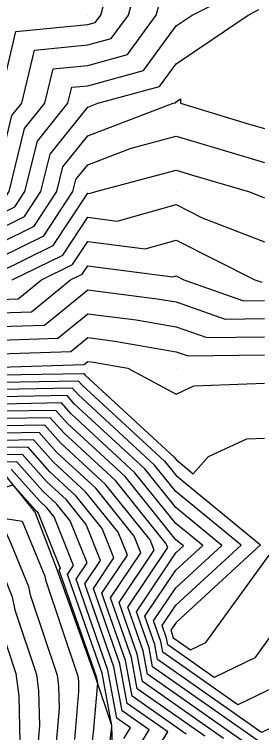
# Model space of a CAD drawing. Extents: x 2188792 to 2191981, y 386090 to 389710.
# Drawn here: x 2191041.9 to 2191069.9, y 388449 to 388530.3 of the extents above; entities that cross this region are included whole.
import ezdxf

# ---------------------------------------------------------------- set-up
doc = ezdxf.new("R2010")
doc.units = 0
for name, color, linetype in [('DTM Contours Major', 7, 'Continuous'), ('DTM Contours Minor', 7, 'Continuous'), ('Exist DTM QL2 LIDAR Elevation Point', 7, 'Continuous'), ('PH Exist DTM Breakline', 7, 'Continuous')]:
    doc.layers.add(name, color=color, linetype=linetype)

msp = doc.modelspace()

# ---------------------------------------------------------------- linework, layer by layer
at = {"layer": 'DTM Contours Major'}
for points in [[(2190984.936, 388468.877), (2190990.904, 388475.234), (2190992.891, 388477.979), (2190994.752, 388479.649), (2191000.8, 388488.041), (2191001.833, 388488.937), (2191009.978, 388498.057), (2191011.41, 388498.905), (2191012.837, 388499.435), (2191021.577, 388505.142), (2191024.5, 388505.953), (2191030.205, 388507.089), (2191031.984, 388508.47), (2191035.599, 388510.248), (2191039.991, 388520.034), (2191039.974, 388520.249), (2191040.01, 388520.445), (2191040.206, 388520.637), (2191042.082, 388528.374), (2191050.207, 388529.163), (2191051.062, 388529.395), (2191051.687, 388530.25), (2191053.491, 388536.967)], [(2191040.206, 388504.406), (2191044.127, 388506.327), (2191046.711, 388510.248), (2191047.401, 388513.055), (2191050.207, 388516.551), (2191059.88, 388520.249), (2191060.138, 388520.319), (2191060.208, 388520.414), (2191060.723, 388520.764), (2191060.698, 388520.249), (2191067.997, 388518.037), (2191070.209, 388517.383)], [(2191040.206, 388496.5), (2191043.834, 388496.62), (2191048.267, 388500.247), (2191049.569, 388500.885), (2191050.207, 388501.853), (2191059.857, 388500.598), (2191060.208, 388500.697), (2191061.105, 388500.247), (2191067.849, 388497.887), (2191070.209, 388497.918)], [(2191040.253, 388489.476), (2191049.752, 388489.644), (2191049.919, 388489.456), (2191059.994, 388480.16), (2191060.207, 388479.895), (2191062.158, 388478.296), (2191063.871, 388480.245), (2191068.209, 388482.245), (2191070.209, 388482.325)], [(2191069.772, 388447.833), (2191057.55, 388456.418), (2191057.148, 388458.577), (2191055.717, 388462.668), (2191060.185, 388469.327), (2191061.044, 388470.117), (2191060.185, 388470.821), (2191054.445, 388477.96), (2191047.923, 388483.978), (2191046.598, 388485.469), (2191040.505, 388485.362)], [(2191057.045, 388445.45), (2191059.26, 388449.04), (2191054.666, 388452.267), (2191053.828, 388456.769), (2191050.845, 388465.299), (2191053.175, 388468.771), (2191051.834, 388472.106), (2191048.896, 388475.76), (2191045.927, 388478.5), (2191043.444, 388481.295), (2191040.756, 388481.248)], [(2191007.417, 388457.122), (2191013.443, 388463.289), (2191014.111, 388463.716), (2191019.974, 388469.662), (2191020.454, 388469.614), (2191027.834, 388475.299), (2191042.762, 388472.905), (2191043.028, 388472.296), (2191045.333, 388466.678), (2191045.409, 388466.271), (2191049.068, 388455.358), (2191049.143, 388454.795), (2191049.174, 388453.619), (2191048.714, 388448.204)]]:
    msp.add_lwpolyline(points, dxfattribs=at)
at = {"layer": 'DTM Contours Minor'}
for points in [[(2190985.962, 388468.581), (2190991.073, 388474.025), (2190993.54, 388477.432), (2190995.849, 388479.505), (2191001.128, 388486.83), (2191002.729, 388488.218), (2191009.779, 388496.111), (2191012.482, 388497.712), (2191015.176, 388498.713), (2191022.092, 388503.229), (2191026.11, 388504.343), (2191030.205, 388505.159), (2191033.07, 388507.383), (2191038.896, 388510.248), (2191040.206, 388513.168), (2191041.603, 388518.852), (2191042.725, 388520.249), (2191044.185, 388526.271), (2191050.207, 388526.856), (2191052.877, 388527.58), (2191054.83, 388530.25), (2191055.968, 388534.49)], [(2191040.206, 388507.649), (2191041.95, 388508.504), (2191043.1, 388510.248), (2191044.502, 388515.953), (2191047.95, 388520.249), (2191048.39, 388522.066), (2191050.207, 388522.242), (2191056.508, 388523.949), (2191060.208, 388529.01), (2191062.035, 388530.25), (2191067.466, 388532.993)], [(2190983.875, 388463.755), (2190986.988, 388468.284), (2190991.242, 388472.817), (2190994.188, 388476.885), (2190996.947, 388479.361), (2191001.456, 388485.619), (2191003.625, 388487.498), (2191009.579, 388494.165), (2191013.553, 388496.52), (2191017.516, 388497.991), (2191022.606, 388501.315), (2191027.72, 388502.733), (2191030.205, 388503.228), (2191034.157, 388506.296), (2191040.206, 388509.271), (2191040.862, 388509.592), (2191041.294, 388510.248), (2191043.053, 388517.403), (2191045.337, 388520.249), (2191046.288, 388524.169), (2191050.207, 388524.549), (2191054.693, 388525.765), (2191057.972, 388530.25), (2191058.445, 388532.013)], [(2191040.206, 388506.028), (2191043.039, 388507.415), (2191044.905, 388510.248), (2191045.951, 388514.504), (2191050.207, 388519.806), (2191051.365, 388520.249), (2191058.323, 388522.134), (2191060.208, 388524.712), (2191068.367, 388530.25), (2191069.591, 388530.868)], [(2191040.206, 388502.785), (2191045.216, 388505.239), (2191048.516, 388510.248), (2191048.85, 388511.605), (2191050.207, 388513.296), (2191055.142, 388515.183), (2191060.208, 388516.545), (2191065.041, 388515.081), (2191070.209, 388513.551)], [(2191040.206, 388501.163), (2191046.304, 388504.15), (2191050.207, 388510.074), (2191050.407, 388510.048), (2191051.117, 388510.248), (2191060.208, 388512.692), (2191062.084, 388512.124), (2191068.423, 388510.248), (2191070.209, 388509.56)], [(2191041.646, 388500.247), (2191047.393, 388503.062), (2191050.207, 388507.334), (2191053.557, 388506.898), (2191060.208, 388508.772), (2191063.172, 388507.285), (2191070.209, 388504.575)], [(2191040.206, 388498.039), (2191042.344, 388498.109), (2191044.957, 388500.247), (2191048.481, 388501.973), (2191050.207, 388504.593), (2191056.707, 388503.748), (2191060.208, 388504.735), (2191069.147, 388500.247), (2191069.934, 388499.972)], [(2190983.343, 388450.938), (2190987.603, 388456.51), (2190989.148, 388457.978), (2190993.568, 388463.872), (2190994.737, 388465.061), (2190999.365, 388471.339), (2191000.211, 388472.197), (2191004.827, 388476.349), (2191005.799, 388477.336), (2191010.334, 388481.428), (2191011.738, 388482.512), (2191020.072, 388488.529), (2191025.049, 388491.102), (2191026.777, 388491.92), (2191034.866, 388492.14), (2191037.293, 388493.159), (2191040.206, 388494.962), (2191045.323, 388495.13), (2191050.207, 388499.126), (2191058.076, 388498.115), (2191060.208, 388497.746), (2191065.763, 388495.801), (2191070.209, 388495.86)], [(2190981.824, 388448.58), (2190983.886, 388450.548), (2190987.921, 388455.825), (2190989.755, 388457.567), (2190993.936, 388463.143), (2190995.395, 388464.627), (2190999.77, 388470.561), (2191000.928, 388471.735), (2191005.289, 388475.658), (2191006.57, 388476.959), (2191010.851, 388480.821), (2191012.649, 388482.21), (2191020.514, 388487.888), (2191025.211, 388490.317), (2191027.217, 388491.266), (2191036.608, 388491.522), (2191038.244, 388492.209), (2191040.206, 388493.423), (2191046.813, 388493.64), (2191050.207, 388496.417), (2191055.676, 388495.715), (2191060.208, 388494.931), (2191063.678, 388493.716), (2191070.209, 388493.802)], [(2190982.099, 388447.933), (2190984.43, 388450.157), (2190988.239, 388455.14), (2190990.362, 388457.156), (2190994.304, 388462.413), (2190996.053, 388464.192), (2191000.175, 388469.784), (2191001.645, 388471.274), (2191005.75, 388474.967), (2191007.341, 388476.582), (2191011.367, 388480.215), (2191013.559, 388481.908), (2191020.956, 388487.248), (2191025.373, 388489.532), (2191027.658, 388490.613), (2191038.351, 388490.904), (2191039.194, 388491.258), (2191040.206, 388491.884), (2191048.303, 388492.151), (2191050.207, 388493.709), (2191053.276, 388493.315), (2191060.208, 388492.115), (2191061.593, 388491.631), (2191070.209, 388491.744)], [(2190984.973, 388449.767), (2190988.557, 388454.455), (2190990.968, 388456.745), (2190994.672, 388461.684), (2190996.711, 388463.758), (2191000.58, 388469.006), (2191002.362, 388470.813), (2191006.211, 388474.275), (2191008.112, 388476.205), (2191011.884, 388479.608), (2191014.469, 388481.606), (2191021.398, 388486.608), (2191025.535, 388488.747), (2191028.098, 388489.959), (2191040.094, 388490.286), (2191040.145, 388490.307), (2191040.206, 388490.345), (2191049.792, 388490.661), (2191050.207, 388491), (2191050.876, 388490.915), (2191054.74, 388490.246), (2191060.208, 388487.306), (2191062.22, 388488.234), (2191070.209, 388488.552)], [(2191040.304, 388488.653), (2191049.121, 388488.809), (2191049.52, 388488.36), (2191058.884, 388479.72), (2191060.203, 388478.08), (2191069.766, 388470.238), (2191060.205, 388461.444), (2191059.615, 388460.564), (2191059.804, 388460.023), (2191059.857, 388459.738), (2191061.843, 388458.343), (2191063.579, 388459.185), (2191070.75, 388469.086)], [(2191073.412, 388463.382), (2191069.114, 388457.448), (2191064.527, 388455.222), (2191059.28, 388458.908), (2191059.14, 388459.662), (2191058.64, 388461.09), (2191060.2, 388463.414), (2191067.586, 388470.208), (2191060.198, 388476.265), (2191057.774, 388479.28), (2191049.121, 388487.264), (2191048.49, 388487.974), (2191040.354, 388487.831)], [(2191074.649, 388455.71), (2191067.211, 388452.102), (2191058.703, 388458.078), (2191058.476, 388459.3), (2191057.666, 388461.616), (2191060.195, 388465.385), (2191065.405, 388470.177), (2191060.194, 388474.451), (2191056.665, 388478.84), (2191048.722, 388486.169), (2191047.86, 388487.139), (2191040.404, 388487.008)], [(2191073.886, 388450.917), (2191069.896, 388448.981), (2191058.126, 388457.248), (2191057.812, 388458.938), (2191056.691, 388462.142), (2191060.19, 388467.356), (2191063.225, 388470.147), (2191060.189, 388472.636), (2191055.555, 388478.4), (2191048.322, 388485.073), (2191047.229, 388486.304), (2191040.455, 388486.185)], [(2191067.67, 388448.074), (2191056.973, 388455.588), (2191056.484, 388458.215), (2191054.743, 388463.194), (2191059.262, 388469.929), (2191059.086, 388470.368), (2191053.335, 388477.52), (2191047.524, 388482.882), (2191045.967, 388484.635), (2191040.555, 388484.539)], [(2191065.568, 388448.316), (2191056.396, 388454.758), (2191055.82, 388457.854), (2191053.768, 388463.72), (2191057.74, 388469.64), (2191057.273, 388470.802), (2191052.226, 388477.08), (2191047.125, 388481.786), (2191045.336, 388483.8), (2191040.605, 388483.716)], [(2191063.465, 388448.557), (2191055.819, 388453.928), (2191055.156, 388457.492), (2191052.794, 388464.246), (2191056.219, 388469.35), (2191055.46, 388471.237), (2191051.116, 388476.64), (2191046.725, 388480.691), (2191044.705, 388482.965), (2191040.656, 388482.893)], [(2191061.363, 388448.799), (2191055.242, 388453.098), (2191054.492, 388457.131), (2191051.819, 388464.772), (2191054.697, 388469.06), (2191053.647, 388471.671), (2191050.006, 388476.2), (2191046.326, 388479.595), (2191044.075, 388482.13), (2191040.706, 388482.071)], [(2191055.678, 388446.884), (2191057.158, 388449.282), (2191054.089, 388451.437), (2191053.164, 388456.408), (2191049.871, 388465.825), (2191051.653, 388468.481), (2191050.022, 388472.54), (2191047.786, 388475.32), (2191045.528, 388477.404), (2191042.813, 388480.46), (2191040.807, 388480.425)], [(2191054.311, 388448.318), (2191055.055, 388449.523), (2191053.512, 388450.607), (2191052.5, 388456.046), (2191048.896, 388466.351), (2191050.131, 388468.192), (2191048.209, 388472.975), (2191046.677, 388474.88), (2191045.129, 388476.308), (2191042.182, 388479.625), (2191040.857, 388479.602)], [(2191052.325, 388444.525), (2191052.933, 388449.612), (2191052.944, 388449.751), (2191052.953, 388449.765), (2191052.935, 388449.777), (2191051.836, 388455.685), (2191047.922, 388466.877), (2191048.61, 388467.902), (2191046.396, 388473.409), (2191045.567, 388474.44), (2191044.729, 388475.213), (2191041.551, 388478.791)], [(2191019.607, 388470.475), (2191019.677, 388470.468), (2191027.917, 388476.817), (2191036.758, 388475.398), (2191041.729, 388477.046), (2191044.33, 388474.117), (2191044.457, 388474), (2191044.583, 388473.844), (2191047.088, 388467.612), (2191046.947, 388467.403), (2191051.173, 388455.323), (2191051.309, 388454.59), (2191050.834, 388448.99), (2191050.298, 388444.515)], [(2191008.326, 388457.128), (2191013.748, 388462.677), (2191015.123, 388463.557), (2191020.34, 388468.848), (2191021.232, 388468.759), (2191027.751, 388473.782), (2191040.938, 388471.666), (2191041.53, 388470.317), (2191043.497, 388465.522), (2191043.675, 388464.567), (2191046.729, 388455.458), (2191046.893, 388454.239), (2191046.958, 388451.696), (2191046.595, 388447.417)], [(2191009.234, 388457.134), (2191014.052, 388462.066), (2191016.135, 388463.398), (2191020.707, 388468.034), (2191022.009, 388467.904), (2191027.668, 388472.265), (2191039.115, 388470.428), (2191040.032, 388468.338), (2191041.661, 388464.366), (2191041.941, 388462.863), (2191044.391, 388455.558), (2191044.642, 388453.683), (2191044.742, 388449.773), (2191044.476, 388446.63)], [(2191010.142, 388457.141), (2191014.356, 388461.454), (2191017.147, 388463.239), (2191021.074, 388467.221), (2191022.786, 388467.05), (2191027.585, 388470.747), (2191037.292, 388469.19), (2191038.534, 388466.359), (2191039.826, 388463.209), (2191040.207, 388461.159), (2191042.052, 388455.658), (2191042.391, 388453.128), (2191042.526, 388447.85)]]:
    msp.add_lwpolyline(points, dxfattribs=at)
at = {"layer": 'Exist DTM QL2 LIDAR Elevation Point'}
for p, q in [((2191050.207, 388530.25), (2191050.207, 388530.25)), ((2191060.208, 388530.25), (2191060.208, 388530.25)), ((2191050.207, 388520.249), (2191050.207, 388520.249)), ((2191060.208, 388520.249), (2191060.208, 388520.249)), ((2191050.207, 388510.248), (2191050.207, 388510.248)), ((2191060.208, 388510.248), (2191060.208, 388510.248)), ((2191050.207, 388500.247), (2191050.207, 388500.247)), ((2191060.208, 388500.247), (2191060.208, 388500.247)), ((2191050.207, 388490.246), (2191050.207, 388490.246)), ((2191060.208, 388490.246), (2191060.208, 388490.246)), ((2191060.208, 388480.245), (2191060.208, 388480.245)), ((2191060.183, 388470.105), (2191060.183, 388470.105)), ((2191060.208, 388460.243), (2191060.208, 388460.243))]:
    msp.add_line(p, q, dxfattribs=at)
at = {"layer": 'PH Exist DTM Breakline'}
msp.add_lwpolyline([(2191053.043, 388439.158), (2191053.09, 388444.529), (2191052.928, 388449.768), (2191051.08, 388455.272), (2191046.697, 388467.538), (2191044.259, 388473.921), (2191040.955, 388478.001), (2191038.594, 388479.414), (2191034.698, 388480.168), (2191027.934, 388477.136), (2191019.544, 388470.615), (2191013.156, 388463.866), (2191006.769, 388457.117), (2191000.381, 388450.368), (2190993.617, 388443.555), (2190986.853, 388436.742), (2190980.089, 388429.929), (2190975.656, 388424.707), (2190970.482, 388418.555), (2190965.307, 388412.402), (2190960.132, 388406.25)], dxfattribs=at)

doc.saveas('drawing.dxf')
